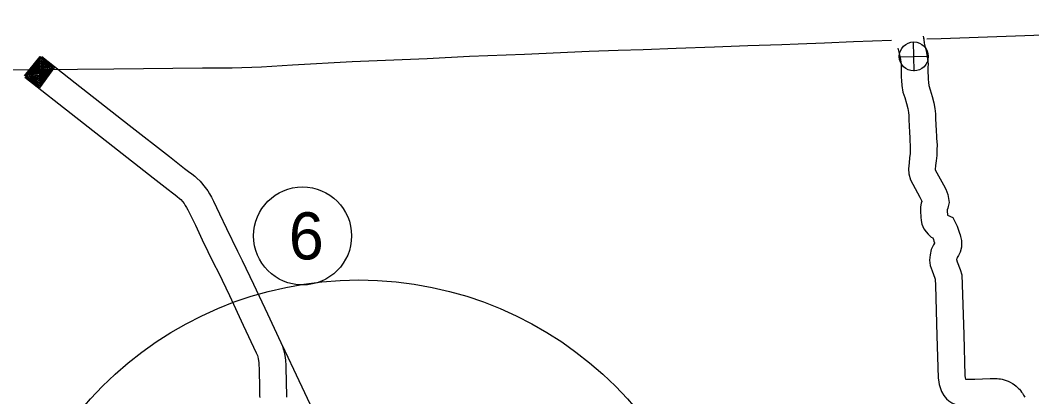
# Model space of a CAD drawing. Extents: x 1671357 to 13005564, y 567358 to 14261451.
# Drawn here: x 12758287.115 to 12758288.351, y 14259954.673 to 14259955.133 of the extents above; entities that cross this region are included whole.
import ezdxf

# ---------------------------------------------------------------- set-up
doc = ezdxf.new("R2010")
doc.units = 0
for name, color, linetype in [('10', 7, 'Continuous'), ('15', 7, 'Continuous'), ('2', 7, 'Continuous'), ('40', 7, 'Continuous'), ('Default', 7, 'Continuous')]:
    doc.layers.add(name, color=color, linetype=linetype)

msp = doc.modelspace()

# ---------------------------------------------------------------- linework, layer by layer
at = {"layer": '10'}
for points in [[(12758288.2185, 14259955.1132), (12758288.2192, 14259955.1095), (12758288.2196, 14259955.1049)], [(12758288.2188, 14259955.1115), (12758288.2188, 14259955.1102)], [(12758288.1875, 14259955.0986), (12758288.1904, 14259955.0872), (12758288.1915, 14259955.0793), (12758288.1916, 14259955.0781), (12758288.1916, 14259955.0762), (12758288.1914, 14259955.0711), (12758288.1914, 14259955.0677), (12758288.1916, 14259955.0632), (12758288.1919, 14259955.0591), (12758288.1922, 14259955.0531), (12758288.1935, 14259955.0451), (12758288.1959, 14259955.0383), (12758288.1978, 14259955.0313), (12758288.1995, 14259955.0249), (12758288.2003, 14259955.02), (12758288.2008, 14259955.0163), (12758288.2009, 14259955.011), (12758288.2012, 14259955.0039), (12758288.2017, 14259954.9957), (12758288.2019, 14259954.9896), (12758288.2022, 14259954.9857), (12758288.2026, 14259954.9798), (12758288.2025, 14259954.9753), (12758288.2024, 14259954.9699), (12758288.2018, 14259954.9649), (12758288.2011, 14259954.9587), (12758288.2005, 14259954.9515), (12758288.2007, 14259954.9453), (12758288.2027, 14259954.938), (12758288.2143, 14259954.9166), (12758288.2162, 14259954.9127), (12758288.2166, 14259954.9116), (12758288.2159, 14259954.9092), (12758288.2152, 14259954.905), (12758288.2149, 14259954.8996), (12758288.2155, 14259954.8923), (12758288.2158, 14259954.8884), (12758288.2169, 14259954.8836), (12758288.219, 14259954.8781), (12758288.222, 14259954.8742), (12758288.2244, 14259954.8717), (12758288.228, 14259954.868), (12758288.2303, 14259954.867), (12758288.2309, 14259954.8652), (12758288.2315, 14259954.8631), (12758288.2322, 14259954.8611), (12758288.2323, 14259954.8605), (12758288.2311, 14259954.8584), (12758288.2283, 14259954.8527), (12758288.2268, 14259954.8464), (12758288.2262, 14259954.8397), (12758288.2271, 14259954.8332), (12758288.2292, 14259954.8268), (12758288.2326, 14259954.8177), (12758288.233, 14259954.8165), (12758288.2333, 14259954.8089), (12758288.2352, 14259954.7475), (12758288.2368, 14259954.6961), (12758288.2375, 14259954.6908), (12758288.238, 14259954.6879), (12758288.239, 14259954.6842), (12758288.2407, 14259954.6793), (12758288.2435, 14259954.6744)], [(12758288.2192, 14259955.1065), (12758288.2225, 14259955.0935), (12758288.2241, 14259955.0827), (12758288.2243, 14259955.0788), (12758288.2242, 14259955.0754), (12758288.2241, 14259955.0706), (12758288.2241, 14259955.0684), (12758288.2243, 14259955.0649), (12758288.2245, 14259955.061), (12758288.2248, 14259955.0567), (12758288.2253, 14259955.0532), (12758288.2271, 14259955.048), (12758288.2294, 14259955.0396), (12758288.2314, 14259955.0318), (12758288.2326, 14259955.0251), (12758288.2335, 14259955.0187), (12758288.2335, 14259955.0119), (12758288.2338, 14259955.0057), (12758288.2343, 14259954.9972), (12758288.2345, 14259954.9916), (12758288.2348, 14259954.9882), (12758288.2353, 14259954.9805), (12758288.2352, 14259954.9746), (12758288.235, 14259954.9676), (12758288.2342, 14259954.9611), (12758288.2336, 14259954.9554), (12758288.2332, 14259954.9507), (12758288.2332, 14259954.9502), (12758288.2432, 14259954.9317), (12758288.246, 14259954.9263), (12758288.2485, 14259954.92), (12758288.2502, 14259954.9102), (12758288.2489, 14259954.9054), (12758288.2483, 14259954.9031), (12758288.2477, 14259954.9014), (12758288.2476, 14259954.9001), (12758288.2481, 14259954.8949), (12758288.2481, 14259954.8949), (12758288.2547, 14259954.8919), (12758288.2599, 14259954.8813), (12758288.262, 14259954.8753), (12758288.2627, 14259954.8728), (12758288.2634, 14259954.8706), (12758288.264, 14259954.8687), (12758288.2652, 14259954.8636), (12758288.265, 14259954.8557), (12758288.2636, 14259954.8494), (12758288.2614, 14259954.8455), (12758288.26, 14259954.8431), (12758288.2593, 14259954.8416), (12758288.2591, 14259954.8409), (12758288.2591, 14259954.8406), (12758288.26, 14259954.8378), (12758288.2636, 14259954.8282), (12758288.2655, 14259954.8219), (12758288.2659, 14259954.81), (12758288.2679, 14259954.7485), (12758288.2694, 14259954.699), (12758288.2698, 14259954.696), (12758288.2701, 14259954.6943)], [(12758288.2701, 14259954.6943), (12758288.2763, 14259954.6945), (12758288.2813, 14259954.6946)], [(12758288.2813, 14259954.6946), (12758288.3001, 14259954.6952), (12758288.3067, 14259954.6953), (12758288.3087, 14259954.6952), (12758288.311, 14259954.695), (12758288.3129, 14259954.6947), (12758288.315, 14259954.6943), (12758288.3174, 14259954.6936), (12758288.3197, 14259954.6929), (12758288.3223, 14259954.6919), (12758288.3248, 14259954.6908), (12758288.3274, 14259954.6892), (12758288.3296, 14259954.6878), (12758288.332, 14259954.686), (12758288.3341, 14259954.684), (12758288.335, 14259954.6831), (12758288.3359, 14259954.6822), (12758288.3372, 14259954.6806), (12758288.3387, 14259954.6786), (12758288.3397, 14259954.6772), (12758288.3411, 14259954.675), (12758288.3425, 14259954.6724)], [(12758288.2435, 14259954.6744), (12758288.2469, 14259954.6706), (12758288.2498, 14259954.668), (12758288.2532, 14259954.6656), (12758288.2569, 14259954.6639), (12758288.262, 14259954.6623), (12758288.2694, 14259954.6616), (12758288.2772, 14259954.6619), (12758288.2821, 14259954.662)]]:
    msp.add_lwpolyline(points, dxfattribs=at)
at = {"layer": '15'}
for points in [[(12758287.1411, 14259955.0886), (12758287.1822, 14259955.0564)], [(12758287.1204, 14259955.0633), (12758287.1621, 14259955.0307)], [(12758287.1822, 14259955.0564), (12758287.2482, 14259955.0047), (12758287.2974, 14259954.9662), (12758287.3157, 14259954.9519), (12758287.3206, 14259954.9482), (12758287.3247, 14259954.9452), (12758287.3281, 14259954.9422), (12758287.3308, 14259954.9399), (12758287.3348, 14259954.9364), (12758287.3411, 14259954.9287), (12758287.3442, 14259954.9243), (12758287.3463, 14259954.9206), (12758287.3485, 14259954.9168), (12758287.3511, 14259954.9117), (12758287.3584, 14259954.8965), (12758287.3669, 14259954.8786), (12758287.3803, 14259954.8506), (12758287.3862, 14259954.8394), (12758287.4001, 14259954.8105), (12758287.4171, 14259954.7742), (12758287.4335, 14259954.7394)], [(12758287.1621, 14259955.0307), (12758287.228, 14259954.979), (12758287.2773, 14259954.9405), (12758287.2957, 14259954.9261), (12758287.3011, 14259954.922), (12758287.3042, 14259954.9197), (12758287.3068, 14259954.9174), (12758287.3095, 14259954.9152), (12758287.3111, 14259954.9137), (12758287.3151, 14259954.9089), (12758287.3166, 14259954.9067), (12758287.318, 14259954.9043), (12758287.3198, 14259954.9012), (12758287.3218, 14259954.8972), (12758287.3289, 14259954.8824), (12758287.3374, 14259954.8645), (12758287.3511, 14259954.836), (12758287.357, 14259954.8247), (12758287.3706, 14259954.7965), (12758287.3875, 14259954.7603), (12758287.4033, 14259954.7268)], [(12758287.4335, 14259954.7394), (12758287.4355, 14259954.7346), (12758287.4368, 14259954.7301), (12758287.4379, 14259954.7254), (12758287.4387, 14259954.7207), (12758287.4389, 14259954.7173), (12758287.4391, 14259954.7155), (12758287.4393, 14259954.713), (12758287.4393, 14259954.712)], [(12758287.4033, 14259954.7268), (12758287.4047, 14259954.7235), (12758287.4052, 14259954.7217), (12758287.4058, 14259954.7192), (12758287.4062, 14259954.7171), (12758287.4064, 14259954.7142), (12758287.4065, 14259954.7127), (12758287.4066, 14259954.7115), (12758287.4066, 14259954.7108)], [(12758287.4351, 14259954.7359), (12758287.4488, 14259954.7067), (12758287.4656, 14259954.6713), (12758287.4834, 14259954.6335), (12758287.489, 14259954.6215), (12758287.4976, 14259954.6027), (12758287.5054, 14259954.5733)], [(12758287.4066, 14259954.711), (12758287.4066, 14259954.7105), (12758287.4067, 14259954.7085), (12758287.4068, 14259954.7064), (12758287.4068, 14259954.7043), (12758287.4069, 14259954.7022), (12758287.4069, 14259954.7001), (12758287.407, 14259954.6979), (12758287.407, 14259954.6957), (12758287.4071, 14259954.6936), (12758287.4072, 14259954.6915), (12758287.4072, 14259954.6893), (12758287.4072, 14259954.6871), (12758287.4073, 14259954.685), (12758287.4073, 14259954.6828), (12758287.4074, 14259954.6806), (12758287.4074, 14259954.6785), (12758287.4075, 14259954.6764), (12758287.4075, 14259954.6742), (12758287.4076, 14259954.672)], [(12758287.4393, 14259954.7118), (12758287.4393, 14259954.7114), (12758287.4394, 14259954.7095), (12758287.4394, 14259954.7074), (12758287.4395, 14259954.7052), (12758287.4395, 14259954.7031), (12758287.4396, 14259954.7009), (12758287.4397, 14259954.6988), (12758287.4397, 14259954.6966), (12758287.4398, 14259954.6944), (12758287.4398, 14259954.6922), (12758287.4399, 14259954.69), (12758287.4399, 14259954.6878), (12758287.44, 14259954.6857), (12758287.44, 14259954.6836), (12758287.4401, 14259954.6814), (12758287.4401, 14259954.6793), (12758287.4402, 14259954.6771), (12758287.4402, 14259954.6748), (12758287.4403, 14259954.6726)]]:
    msp.add_lwpolyline(points, dxfattribs=at)
at = {"layer": '2'}
for points in [[(12758288.9201, 14259955.1328), (12758288.8156, 14259955.1299), (12758288.7552, 14259955.1276), (12758288.725, 14259955.1268), (12758288.6896, 14259955.1262), (12758288.6734, 14259955.1256), (12758288.6626, 14259955.1252), (12758288.6475, 14259955.1248), (12758288.641, 14259955.1244), (12758288.5951, 14259955.1223), (12758288.5248, 14259955.1201), (12758288.3879, 14259955.1154), (12758288.2403, 14259955.1103), (12758288.2227, 14259955.1096)], [(12758287.9164, 14259955.0984), (12758287.876, 14259955.0967), (12758287.8455, 14259955.0957), (12758287.8102, 14259955.0947), (12758287.7313, 14259955.0911), (12758287.664, 14259955.0886), (12758287.612, 14259955.0856), (12758287.5204, 14259955.0819), (12758287.4476, 14259955.078), (12758287.4097, 14259955.0754), (12758287.3737, 14259955.0741), (12758287.3376, 14259955.0743), (12758287.2294, 14259955.073), (12758287.0966, 14259955.072)], [(12758288.1798, 14259955.1081), (12758288.1331, 14259955.1064), (12758288.0976, 14259955.105), (12758288.0656, 14259955.1036), (12758288.0455, 14259955.1027), (12758288.0041, 14259955.1016), (12758287.9632, 14259955.0999), (12758287.9164, 14259955.0984)]]:
    msp.add_lwpolyline(points, dxfattribs=at)
at = {"layer": '40'}
for p, q in [((12758288.2073, 14259955.0708), (12758288.2065, 14259955.1063)), ((12758288.1891, 14259955.0882), (12758288.2246, 14259955.089))]:
    msp.add_line(p, q, dxfattribs=at)
msp.add_lwpolyline([(12758287.12, 14259955.0649), (12758287.1394, 14259955.0885), (12758287.1568, 14259955.0753), (12758287.1384, 14259955.0502), (12758287.1212, 14259955.0643), (12758287.1395, 14259955.0867), (12758287.155, 14259955.0752), (12758287.138, 14259955.0522), (12758287.1231, 14259955.0646), (12758287.1394, 14259955.0847), (12758287.153, 14259955.0751), (12758287.1377, 14259955.0543), (12758287.1254, 14259955.065), (12758287.1394, 14259955.083), (12758287.1509, 14259955.0745), (12758287.1377, 14259955.0563), (12758287.1274, 14259955.0654), (12758287.1393, 14259955.0806), (12758287.1487, 14259955.0743), (12758287.1377, 14259955.0588), (12758287.1291, 14259955.0656), (12758287.1395, 14259955.0787), (12758287.1465, 14259955.0738), (12758287.1374, 14259955.0609), (12758287.1313, 14259955.0657), (12758287.1395, 14259955.0769), (12758287.1444, 14259955.0735), (12758287.1373, 14259955.063), (12758287.1335, 14259955.066), (12758287.1395, 14259955.0749), (12758287.1427, 14259955.0732), (12758287.1373, 14259955.0647), (12758287.1353, 14259955.0664), (12758287.1398, 14259955.0732), (12758287.1407, 14259955.0724), (12758287.137, 14259955.0669)], dxfattribs=at)
for centre, radius in [((12758288.2069, 14259955.0886), 0.0177), ((12758287.4599, 14259954.8694), 0.0599)]:
    msp.add_circle(centre, radius, dxfattribs=at)
at = {"layer": 'Default'}
msp.add_circle((12758287.5288, 14259954.3724), 0.4432, dxfattribs=at)

# ---------------------------------------------------------------- texts
at = {"layer": '40'}
msp.add_text('6', height=0.0575, dxfattribs=at).set_placement((12758287.4431, 14259954.8407))

doc.saveas('drawing.dxf')
